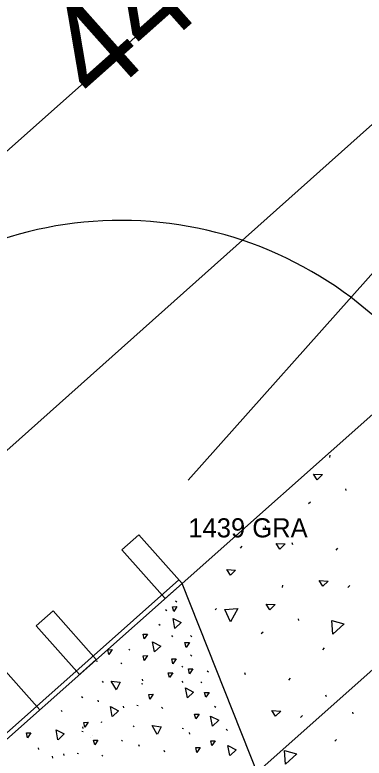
# Model space of a CAD drawing. Extents: x 49683 to 58852, y 49525 to 54803.
# Drawn here: x 55256.78 to 55275.05, y 53061.78 to 53100.69 of the extents above; entities that cross this region are included whole.
import ezdxf

# ---------------------------------------------------------------- set-up
doc = ezdxf.new("R2010")
doc.units = 0
for name, color, linetype in [('Level 1', 7, 'Continuous'), ('Level 13', 7, 'Continuous'), ('Level 15', 7, 'Continuous'), ('Level 18', 7, 'Continuous'), ('Level 27', 7, 'Continuous'), ('Level 3', 7, 'Continuous'), ('Level 48', 7, 'Continuous'), ('Level 57', 7, 'Continuous'), ('Level 7', 7, 'Continuous'), ('Level 8', 7, 'Continuous')]:
    doc.layers.add(name, color=color, linetype=linetype)

msp = doc.modelspace()

# ---------------------------------------------------------------- linework, layer by layer
at = {"layer": 'Level 1'}
msp.add_line((52544.807, 50683.302), (55534.583, 53340.862), dxfattribs=at)
at = {"layer": 'Level 13'}
msp.add_line((55279.532, 53069.998), (53969.027, 51905.114), dxfattribs=at)
at = {"layer": 'Level 15'}
for p, q in [((55265.526, 53070.929), (55281.433, 53085.069)), ((55273.252, 53077.518), (55273.281, 53077.641)), ((55274.114, 53075.788), (55274.091, 53075.885)), ((55272.241, 53075.185), (55272.146, 53075.087)), ((55269.916, 53073.838), (55269.892, 53073.935)), ((55258.079, 53064.31), (55249.837, 53073.583)), ((55268.661, 53072.871), (55268.566, 53072.772)), ((55271.317, 53072.952), (55271.293, 53073.049)), ((55273.663, 53072.763), (55273.568, 53072.665)), ((55253.595, 53060.324), (55265.526, 53070.929)), ((55282.788, 53027.404), (55265.526, 53070.929)), ((55270.774, 53070.713), (55270.804, 53070.835)), ((55274.299, 53070.819), (55274.204, 53070.72)), ((55267.325, 53069.607), (55267.262, 53069.541)), ((55271.637, 53068.982), (55271.613, 53069.079)), ((55269.764, 53068.379), (55269.669, 53068.281)), ((55272.963, 53067.554), (55272.868, 53067.456)), ((55268.839, 53066.146), (55268.816, 53066.244)), ((55271.186, 53065.957), (55271.091, 53065.859)), ((55273.077, 53064.98), (55273.053, 53065.077)), ((55274.478, 53064.094), (55274.454, 53064.192)), ((55271.822, 53064.013), (55271.727, 53063.914)), ((55273.609, 53062.757), (55273.514, 53062.659))]:
    msp.add_line(p, q, dxfattribs=at)
for points in [[(55272.869, 53076.625), (55272.594, 53076.356), (55272.404, 53076.647), (55272.869, 53076.625)], [(55270.92, 53072.994), (55270.645, 53072.725), (55270.456, 53073.015), (55270.92, 53072.994)], [(55268.331, 53071.625), (55268.056, 53071.356), (55267.867, 53071.646), (55268.331, 53071.625)], [(55273.167, 53071.05), (55272.892, 53070.781), (55272.702, 53071.071), (55273.167, 53071.05)], [(55270.392, 53069.819), (55270.117, 53069.55), (55269.927, 53069.841), (55270.392, 53069.819)], [(55268.436, 53069.615), (55268.061, 53068.907), (55267.77, 53069.56), (55268.422, 53069.615)], [(55274.008, 53068.811), (55273.414, 53068.275), (55273.363, 53068.987), (55273.995, 53068.816)], [(55270.69, 53064.244), (55270.415, 53063.975), (55270.225, 53064.266), (55270.69, 53064.244)], [(55271.531, 53062.006), (55270.937, 53061.469), (55270.886, 53062.181), (55271.518, 53062.01)]]:
    msp.add_lwpolyline(points, dxfattribs=at)
at = {"layer": 'Level 18'}
msp.add_arc((55262.318, 53069.926), 20, 41.6334, 132.3101, dxfattribs=at)
at = {"layer": 'Level 27'}
for p, q in [((55262.384, 53072.686), (55263.267, 53073.471)), ((55263.267, 53073.471), (55265.526, 53070.929)), ((55264.642, 53070.144), (55262.384, 53072.686)), ((55223.318, 53033.746), (55265.359, 53071.116)), ((55223.484, 53033.559), (55265.526, 53070.929)), ((55265.526, 53070.929), (55264.642, 53070.144)), ((55257.899, 53068.699), (55258.783, 53069.485)), ((55258.783, 53069.485), (55261.041, 53066.943)), ((55260.158, 53066.158), (55257.899, 53068.699)), ((55261.041, 53066.943), (55260.158, 53066.158))]:
    msp.add_line(p, q, dxfattribs=at)
at = {"layer": 'Level 3'}
msp.add_line((55241.707, 53064.82), (55317.341, 53132.327), dxfattribs=at)
at = {"layer": 'Level 7'}
msp.add_line((55265.855, 53076.335), (55290.983, 53104.582), dxfattribs=at)
at = {"layer": 'Level 8'}
for p, q in [((55265.189, 53070.013), (55265.248, 53069.954)), ((55264.663, 53069.567), (55264.722, 53069.508)), ((55264.319, 53068.798), (55264.378, 53068.739)), ((55264.966, 53068.191), (55265.026, 53068.132)), ((55265.977, 53068.191), (55266.037, 53068.132)), ((55262.741, 53067.483), (55262.801, 53067.424)), ((55265.977, 53067.179), (55266.037, 53067.12)), ((55261.032, 53066.881), (55261.096, 53066.86)), ((55262.317, 53066.772), (55262.376, 53066.713)), ((55265.512, 53066.592), (55265.572, 53066.533)), ((55266.847, 53066.349), (55266.906, 53066.29)), ((55261.346, 53065.803), (55261.405, 53065.744)), ((55263.474, 53065.823), (55263.451, 53065.911)), ((55265.512, 53065.802), (55265.572, 53065.743)), ((55266.503, 53065.782), (55266.563, 53065.723)), ((55263.404, 53065.688), (55263.468, 53065.667)), ((55260.274, 53065.013), (55260.333, 53064.954)), ((55261.156, 53064.728), (55261.133, 53064.816)), ((55259.194, 53064.272), (55259.254, 53064.213)), ((55262.484, 53064.417), (55262.461, 53064.505)), ((55263.169, 53064.547), (55263.232, 53064.527)), ((55264.453, 53064.439), (55264.513, 53064.38)), ((55267.231, 53064.507), (55267.291, 53064.448)), ((55260.352, 53063.323), (55260.329, 53063.411)), ((55261.272, 53063.678), (55261.335, 53063.658)), ((55262.964, 53063.475), (55263.023, 53063.416)), ((55260.282, 53063.187), (55260.346, 53063.167)), ((55265.541, 53063.354), (55265.605, 53063.334)), ((55265.935, 53063.036), (55265.912, 53063.124)), ((55267.838, 53063.293), (55267.897, 53063.234)), ((55260.714, 53062.859), (55260.714, 53062.859)), ((55260.845, 53062.963), (55260.845, 53062.963)), ((55262.357, 53062.726), (55262.416, 53062.667)), ((55258.034, 53062.228), (55258.011, 53062.316)), ((55263.293, 53062.395), (55263.269, 53062.483)), ((55258.774, 53061.786), (55258.751, 53061.875)), ((55259.361, 53061.917), (55259.338, 53062.005)), ((55260.047, 53062.047), (55260.11, 53062.027)), ((55261.331, 53061.939), (55261.39, 53061.88)), ((55264.62, 53062.084), (55264.597, 53062.172))]:
    msp.add_line(p, q, dxfattribs=at)
for points in [[(55265.088, 53069.457), (55265.03, 53069.707), (55265.262, 53069.714), (55265.088, 53069.457)], [(55265.157, 53068.573), (55265.057, 53069.097), (55265.48, 53068.879), (55265.164, 53068.579)], [(55263.551, 53068.02), (55263.493, 53068.27), (55263.724, 53068.277), (55263.551, 53068.02)], [(55264.085, 53067.338), (55263.985, 53067.863), (55264.408, 53067.645), (55264.092, 53067.344)], [(55265.736, 53067.575), (55265.678, 53067.824), (55265.909, 53067.832), (55265.736, 53067.575)], [(55261.704, 53067.201), (55261.646, 53067.451), (55261.877, 53067.458), (55261.704, 53067.201)], [(55263.551, 53066.886), (55263.493, 53067.136), (55263.724, 53067.144), (55263.551, 53066.886)], [(55265.048, 53066.724), (55264.99, 53066.974), (55265.221, 53066.982), (55265.048, 53066.724)], [(55264.866, 53065.996), (55264.808, 53066.246), (55265.039, 53066.253), (55264.866, 53065.996)], [(55265.918, 53066.198), (55265.86, 53066.448), (55266.091, 53066.455), (55265.918, 53066.198)], [(55262.094, 53065.357), (55261.821, 53065.815), (55262.293, 53065.755), (55262.099, 53065.365)], [(55265.804, 53064.93), (55265.704, 53065.454), (55266.128, 53065.236), (55265.811, 53064.935)], [(55263.841, 53064.868), (55263.783, 53065.118), (55264.014, 53065.125), (55263.841, 53064.868)], [(55266.767, 53064.964), (55266.709, 53065.213), (55266.94, 53065.221), (55266.767, 53064.964)], [(55261.875, 53063.95), (55261.775, 53064.474), (55262.199, 53064.256), (55261.882, 53063.956)], [(55266.241, 53063.83), (55266.183, 53064.08), (55266.415, 53064.087), (55266.241, 53063.83)], [(55267.119, 53063.452), (55267.019, 53063.976), (55267.442, 53063.758), (55267.126, 53063.458)], [(55260.443, 53063.399), (55260.385, 53063.649), (55260.616, 53063.656), (55260.443, 53063.399)], [(55264.231, 53063.024), (55263.958, 53063.482), (55264.43, 53063.422), (55264.236, 53063.032)], [(55257.438, 53062.848), (55257.38, 53063.097), (55257.611, 53063.105), (55257.438, 53062.848)], [(55259.034, 53062.737), (55258.934, 53063.261), (55259.358, 53063.043), (55259.041, 53062.743)], [(55260.955, 53062.467), (55260.897, 53062.716), (55261.128, 53062.724), (55260.955, 53062.467)], [(55267.091, 53062.433), (55267.033, 53062.683), (55267.264, 53062.691), (55267.091, 53062.433)], [(55266.301, 53062.081), (55266.243, 53062.331), (55266.474, 53062.338), (55266.301, 53062.081)], [(55268.029, 53061.914), (55267.929, 53062.438), (55268.352, 53062.22), (55268.036, 53061.92)]]:
    msp.add_lwpolyline(points, dxfattribs=at)

# ---------------------------------------------------------------- texts
at = {"layer": 'Level 48'}
msp.add_text("44'C", height=5, rotation=41.6334, dxfattribs=at).set_placement((55261.115, 53095.875))
at = {"layer": 'Level 57'}
msp.add_text('1439 GRA', height=1, dxfattribs=at).set_placement((55265.855, 53073.335))

doc.saveas('drawing.dxf')
